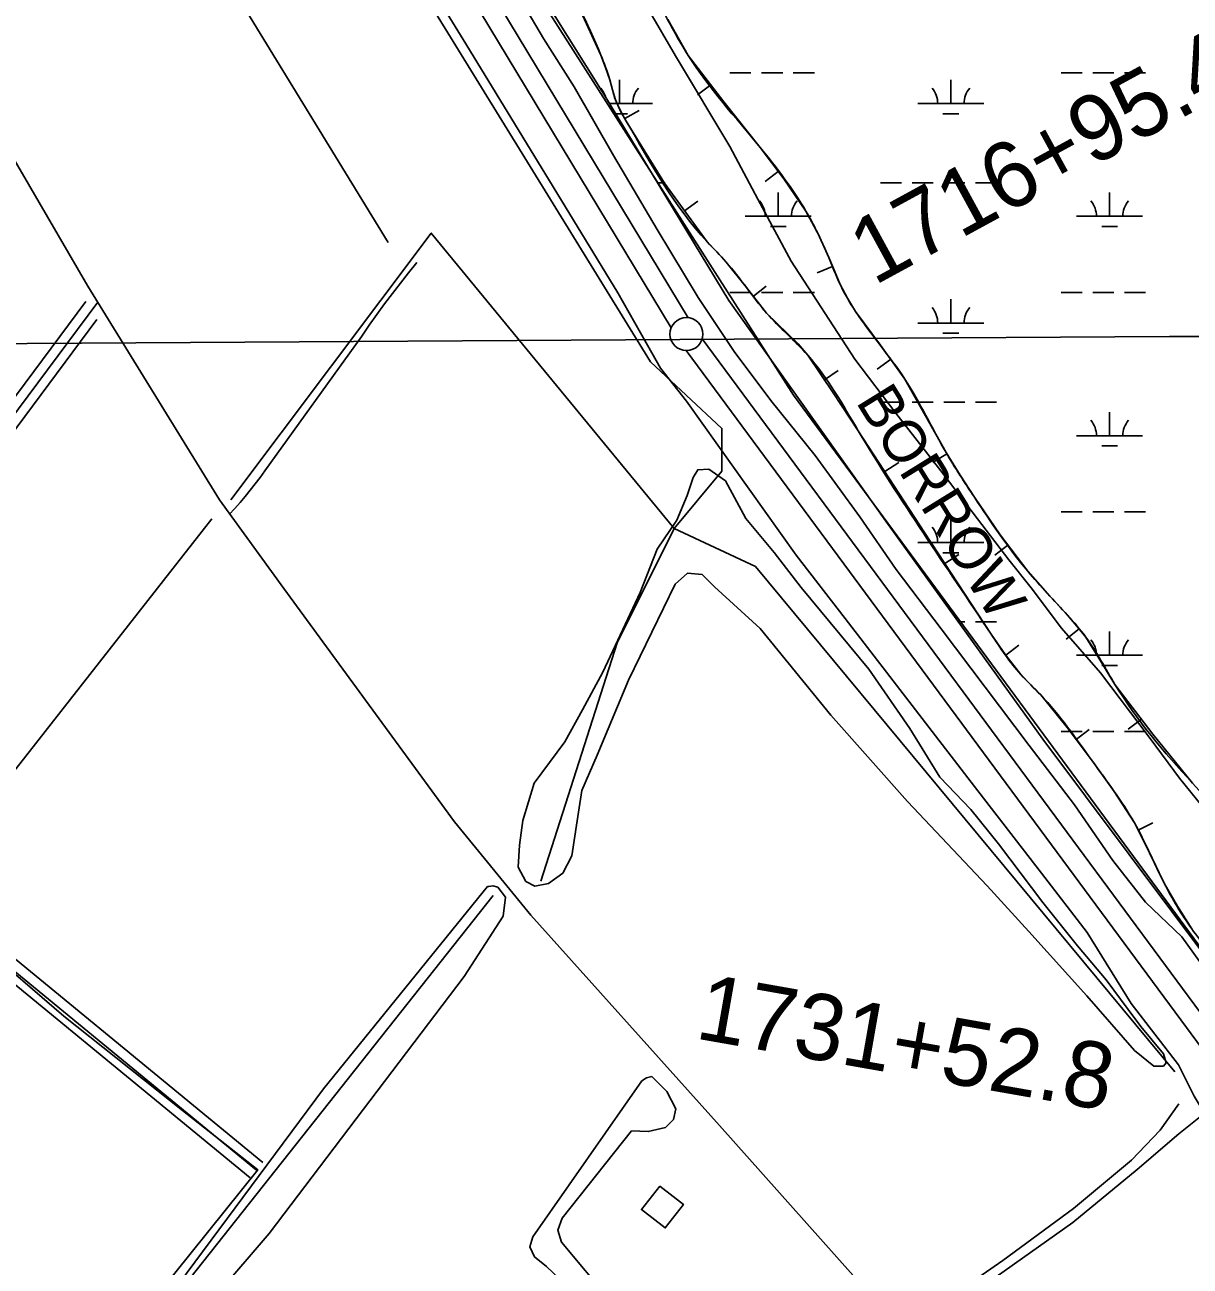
# Model space of a CAD drawing. Extents: x 3477039 to 3515015, y 546746 to 572297.
# Drawn here: x 3498619 to 3500384, y 556871 to 558752 of the extents above; entities that cross this region are included whole.
import ezdxf

# ---------------------------------------------------------------- set-up
doc = ezdxf.new("R2010")
doc.units = 0
for name, color, linetype in [('V-BLDG-OTLN', 7, 'Continuous'), ('V-BORW-IDEN', 7, 'Continuous'), ('V-BORW-LINE', 7, 'Continuous'), ('V-DTCH-CNTR', 7, 'Continuous'), ('V-GRID-MAJR', 7, 'Continuous'), ('V-LEVE-TOET', 7, 'Continuous'), ('V-RIVR-RANG-IDEN', 7, 'Continuous'), ('V-ROAD-CNTR', 7, 'Continuous'), ('V-SITE-VEGE', 7, 'Continuous'), ('V-SURV-IDEN', 7, 'Continuous'), ('V-SURV-LINE', 7, 'Continuous'), ('V-TOPO-SHOR', 7, 'Continuous'), ('V-WETL-SWMP', 7, 'Continuous')]:
    doc.layers.add(name, color=color, linetype=linetype)

msp = doc.modelspace()

# ---------------------------------------------------------------- linework, layer by layer
at = {"layer": 'V-BLDG-OTLN'}
msp.add_lwpolyline([(3499580.6240000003, 556991.837), (3499616.386, 556964.189), (3499588.832, 556928.55), (3499552.8510000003, 556956.368)], close=True, dxfattribs=at)
at = {"layer": 'V-BORW-LINE'}
for p, q in [((3499657.7430000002, 558661.197), (3499637.907, 558645.981)), ((3499527.5810000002, 558609.924), (3499549.332, 558622.248)), ((3499760.072, 558529.742), (3499740.1010000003, 558514.704)), ((3499618.1380000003, 558470.2170000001), (3499638.355, 558484.9230000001)), ((3499842.306, 558385.5480000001), (3499819.252, 558375.878)), ((3499722.356, 558340.506), (3499741.988, 558355.985)), ((3499930.349, 558244.8910000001), (3499910.052, 558230.295)), ((3499829.901, 558214.0480000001), (3499850.596, 558228.075)), ((3499921.569, 558074.938), (3499942.506, 558088.6)), ((3500015.417, 558101.858), (3499994.184, 558088.662)), ((3500107.901, 557963.363), (3500088.007, 557948.224)), ((3500012.647, 557935.437), (3500033.574, 557949.1140000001)), ((3500215.8200000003, 557836.598), (3500196.4, 557820.855)), ((3500104.793, 557796.659), (3500124.586, 557811.932)), ((3500310.2800000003, 557699.649), (3500290.382, 557684.514)), ((3500211.241, 557668.765), (3500231.204, 557683.8150000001)), ((3500305.2060000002, 557531.417), (3500327.524, 557542.682))]:
    msp.add_line(p, q, dxfattribs=at)
for points in [[(3499458.2970000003, 558777.533), (3499491.382, 558706.1190000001), (3499498.389, 558687.505), (3499504.723, 558668.683), (3499508.963, 558653.505), (3499513.415, 558638.367), (3499520.789, 558621.911), (3499529.719, 558606.151), (3499587.667, 558512.107), (3499652.452, 558423.045), (3499666.849, 558407.702), (3499681.339, 558392.524), (3499711.878, 558353.797), (3499742.413, 558315.067), (3499774.372, 558283.845), (3499790.488, 558268.366), (3499804.67, 558251.275), (3499843.3340000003, 558194.229), (3499881.262, 558136.708), (3499981.792, 557982.648), (3500082.44, 557828.6460000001), (3500104.262, 557797.348), (3500127.585, 557767.123), (3500142.569, 557751.699), (3500157.696, 557736.405), (3500197.598, 557686.861), (3500235.938, 557636.007), (3500268.881, 557590.039), (3500299.5640000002, 557542.594), (3500322.602, 557496.953), (3500344.882, 557450.9180000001), (3500364.917, 557416.04), (3500386.419, 557381.961)], [(3500387.511, 557602.851), (3500327.719, 557676.723), (3500270.19, 557752.354), (3500248.3370000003, 557788.248), (3500226.123, 557823.89), (3500212.482, 557840.716), (3500198.349, 557857.13), (3500167.909, 557890.305), (3500137.924, 557923.91), (3500096.139, 557978.8200000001), (3500057.296, 558035.8910000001), (3500035.498, 558069.546), (3500014.348, 558103.579), (3499983.198, 558159.215), (3499951.992, 558214.795), (3499914.855, 558266.437), (3499877.058, 558317.751), (3499864.784, 558337.729), (3499853.864, 558358.461), (3499845.097, 558378.895), (3499836.4990000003, 558399.392), (3499820.364, 558435.037), (3499801.969, 558469.589), (3499768.375, 558518.716), (3499732.628, 558566.189), (3499677.534, 558635.397), (3499623.718, 558705.554), (3499592.6410000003, 558760.245)]]:
    msp.add_lwpolyline(points, dxfattribs=at)
msp.add_spline([(3499164.636, 559348.708), (3499177.721, 559343.612), (3499253.096, 559286.642), (3499284.17, 559256.204), (3499340.257, 559162.748), (3499365.557, 559130.63), (3499418.847, 559027.582), (3499490.5870000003, 558925.478), (3499562.622, 558815.602), (3499623.718, 558705.554), (3499732.628, 558566.189), (3499801.969, 558469.589), (3499836.4990000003, 558399.392), (3499853.864, 558358.461), (3499877.058, 558317.751), (3499951.992, 558214.795), (3500014.348, 558103.579), (3500057.296, 558035.8910000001), (3500137.924, 557923.91), (3500198.349, 557857.13), (3500226.123, 557823.89), (3500270.19, 557752.354), (3500387.511, 557602.851), (3500466.896, 557510.7660000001), (3500547.145, 557408.742), (3500573.4990000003, 557393.691), (3500605.737, 557377.404), (3500638.102, 557351.392), (3500672.713, 557336.655), (3500742.7430000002, 557273.158), (3500763.043, 557238.176), (3500819.598, 557164.439), (3500870.342, 557089.9940000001), (3500893.862, 557047.107), (3500988.921, 556913.784), (3501016.432, 556874.697), (3501074.29, 556792.253), (3501160.722, 556687.546), (3501225.313, 556619.951), (3501306.694, 556520.159), (3501379.355, 556451.412), (3501437.0530000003, 556385.988), (3501509.585, 556320.6410000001), (3501536.3140000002, 556289.308), (3501569.92, 556262.6140000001), (3501741.252, 556093.5160000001), (3501841.998, 556015.377), (3501948.813, 555911.93), (3501982.34, 555874.532), (3502018.6890000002, 555839.672), (3502083.566, 555764.549), (3502182.906, 555678.573), (3502178.6180000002, 555657.007), (3502148.735, 555656.1140000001), (3502083.893, 555685.513), (3502046.548, 555708.1730000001), (3501971.035, 555768.786), (3501900.772, 555812.8150000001), (3501802.563, 555901.022), (3501714.126, 555994.465), (3501650.335, 556053.821), (3501543.406, 556192.287), (3501512.557, 556223.221), (3501487.088, 556253.386), (3501448.498, 556289.6190000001), (3501413.674, 556309.943), (3501238.626, 556442.416), (3500990.006, 556674.005), (3500906.664, 556774.209), (3500828.917, 556893.5970000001), (3500807.946, 556933.419), (3500757.457, 556994.7390000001), (3500739.52, 557031.514), (3500665.696, 557130.863), (3500609.164, 557191.224), (3500584.592, 557223.3690000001), (3500543.897, 557251.009), (3500471.605, 557290.827), (3500410.2060000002, 557351.246), (3500386.419, 557381.961), (3500344.882, 557450.9180000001), (3500299.5640000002, 557542.594), (3500235.938, 557636.007), (3500157.696, 557736.405), (3500127.585, 557767.123), (3500082.44, 557828.6460000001), (3499881.262, 558136.708), (3499804.67, 558251.275), (3499742.413, 558315.067), (3499681.339, 558392.524), (3499652.452, 558423.045), (3499529.719, 558606.151), (3499513.415, 558638.367), (3499504.723, 558668.683), (3499491.382, 558706.1190000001), (3499421.333, 558846.96), (3499338.239, 558979.036)], degree=3, dxfattribs=at)
at = {"layer": 'V-DTCH-CNTR'}
for points in [[(3498928.307, 558009.728), (3498936.583, 558018.682), (3498944.673, 558027.804), (3498952.566, 558037.095), (3498960.264, 558046.549), (3498967.762, 558056.162), (3498975.059, 558065.929), (3498982.147, 558075.85), (3499129.2290000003, 558280.234), (3499140.515, 558296.598), (3499151.998, 558312.826), (3499163.676, 558328.915), (3499175.544, 558344.863), (3499187.605, 558360.665), (3499199.8540000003, 558376.324), (3499212.289, 558391.834)], [(3498439.6750000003, 557452.318), (3498549.665, 557359.867), (3498677.759, 557249.289), (3498857.4590000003, 557106.529), (3498971.526, 557016.792), (3498821.062, 556829.398), (3498667.4250000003, 556637.025), (3498515.146, 556445.103), (3498370.977, 556264.162), (3498361.507, 556252.278), (3498256.361, 556116.028), (3498124.021, 555947.644), (3497975.3710000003, 555763.4180000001), (3497832.154, 555582.361), (3497821.136, 555568.25)], [(3499965.92, 556749.2), (3500029.81, 556806.675), (3500090.0700000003, 556854.191), (3500206.509, 556936.5430000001), (3500303.927, 557017.095), (3500366.909, 557070.949), (3500404.969, 557101.268), (3500405.802, 557101.981), (3500445.748, 557136.115)]]:
    msp.add_lwpolyline(points, dxfattribs=at)
at = {"layer": 'V-GRID-MAJR'}
msp.add_spline([(3481235.517, 558168.281), (3486509.202, 558197.813), (3491782.883, 558228.111), (3497056.56, 558259.177), (3502330.233, 558291.01), (3507603.9, 558323.61), (3512877.563, 558356.976), (3512877.5640000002, 558356.976)], degree=3, dxfattribs=at)
at = {"layer": 'V-LEVE-TOET'}
for points in [[(3498597.078, 559849.612), (3498655.131, 559754.784), (3498733.125, 559629.2170000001), (3498842.2630000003, 559444.85), (3498945.8340000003, 559280.639), (3499037.634, 559122.6190000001), (3499175.0100000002, 558905.279), (3499286.785, 558723.083), (3499418.916, 558506.212), (3499517.261, 558345.969), (3499568.774, 558254.677), (3499581.761, 558231.4180000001), (3499620.835, 558181.756), (3499787.421, 557948.057), (3499861.653, 557852.257), (3499968.003, 557713.837), (3500062.6350000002, 557591.234), (3500159.002, 557465.996), (3500228.021, 557376.351)], [(3499344.75, 558832.743), (3499404.517, 558731.353), (3499450.705, 558658.004), (3499510.46, 558554.162), (3499576.542, 558441.946), (3499638.752, 558338.582), (3499693.233, 558256.844), (3499748.738, 558182.458), (3499815.966, 558099.178), (3499883.628, 558006.085), (3499938.61, 557926.307), (3500006.784, 557836.643), (3500073.49, 557747.971), (3500140.199, 557659.7880000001), (3500208.858, 557569.631), (3500266.761, 557485.424), (3500316.4420000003, 557422.353), (3500371.4590000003, 557369.814)], [(3501765.242, 555567.343), (3501648.467, 555677.009), (3501522.64, 555794.38), (3501373.7260000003, 555928.974), (3501232.508, 556060.394), (3501114.83, 556176.854), (3501028.38, 556254.803), (3500929.7090000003, 556348.607), (3500819.724, 556451.929), (3500765.429, 556532.573), (3500698.468, 556639.041), (3500605.259, 556779.941), (3500506.177, 556937.149), (3500418.858, 557080.311), (3500408.452, 557097.074), (3500405.802, 557101.981), (3500399.015, 557112.854), (3500389.967, 557128.257), (3500366.448, 557175.823), (3500294.498, 557268.706), (3500228.021, 557376.351)], [(3500371.4590000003, 557369.814), (3500437.524, 557277.84)]]:
    msp.add_lwpolyline(points, dxfattribs=at)
at = {"layer": 'V-ROAD-CNTR'}
for points in [[(3496884.9791919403, 561531.6549103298), (3496981.761998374, 561359.3132550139), (3497177.7296064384, 561015.543942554), (3497344.6122726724, 560720.2865330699), (3497526.0809097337, 560393.234187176), (3497906.739148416, 559720.832531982), (3498102.6447566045, 559404.3021650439), (3498398.9351640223, 558897.4921786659), (3498714.302533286, 558355.897261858), (3498913.399135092, 558032.1899092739), (3499011.1859395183, 557897.511178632), (3499269.5474227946, 557543.9508857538), (3499385.340191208, 557402.6591683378), (3499670.8446201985, 557083.6958062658), (3499981.2859993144, 556735.7635021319), (3500083.10779567, 556622.88472789), (3500127.46270696, 556569.357834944), (3500201.255559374, 556502.8429679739), (3500336.9632879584, 556381.5222106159), (3500543.129875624, 556217.396538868), (3500745.793470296, 556030.2749131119)], [(3497526.0809097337, 560393.234187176), (3497906.739148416, 559720.832531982), (3498102.6447566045, 559404.3021650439), (3498398.9351640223, 558897.4921786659), (3498714.302533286, 558355.897261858), (3498913.399135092, 558032.1899092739), (3499011.1859395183, 557897.511178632), (3499269.5474227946, 557543.9508857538), (3499385.340191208, 557402.6591683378), (3499670.8446201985, 557083.6958062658), (3499981.2859993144, 556735.7635021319), (3500083.10779567, 556622.88472789), (3500127.46270696, 556569.357834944), (3500201.255559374, 556502.8429679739), (3500336.9632879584, 556381.5222106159), (3500543.129875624, 556217.396538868)], [(3498969.527022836, 557015.9419417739), (3498466.633028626, 557429.5291145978), (3498170.8066202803, 557668.079637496), (3497613.993733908, 558118.0477375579), (3497400.3461612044, 558286.997399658), (3497280.5954007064, 558376.488220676)], [(3496940.00908188, 555909.9841536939), (3497199.021563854, 556256.2054612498), (3497643.8966741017, 556870.226233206), (3498121.9867179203, 557519.073935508), (3498290.575380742, 557742.1934892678), (3498729.0765037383, 558331.8763098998)], [(3498207.795546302, 557657.5196586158), (3498278.573404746, 557751.190471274), (3498710.9765399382, 558332.673308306)], [(3498231.160499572, 557638.6786962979), (3498302.577356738, 557733.196507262), (3498727.899506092, 558305.1563633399)], [(3498979.0550037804, 557027.5269186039), (3498476.1050096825, 557441.160091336), (3498231.16149957, 557638.679696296)], [(3498959.999041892, 557004.3569649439), (3498457.1610475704, 557417.8981378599), (3498213.06653576, 557614.7317441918)]]:
    msp.add_lwpolyline(points, dxfattribs=at)
at = {"layer": 'V-SITE-VEGE'}
for p, q in [((3499071.373, 557139.2010000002), (3499319.752, 557446.12)), ((3499319.752, 557446.12), (3499321.56, 557446.12)), ((3499321.56, 557446.12), (3499327.9050000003, 557447.022)), ((3499327.9050000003, 557447.022), (3499335.149, 557445.205)), ((3499335.149, 557445.205), (3499346.915, 557429.8000000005)), ((3499346.915, 557429.8000000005), (3499343.2729999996, 557400.8169999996)), ((3499343.2729999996, 557400.8169999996), (3499284.342, 557309.365)), ((3499284.342, 557309.365), (3498988.809, 556920.0470000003)), ((3498839.295, 556826.8380000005), (3499071.373, 557139.2010000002)), ((3498988.809, 556920.0470000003), (3498676.991, 556557.9110000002))]:
    msp.add_line(p, q, dxfattribs=at)
for points in [[(3499729.34, 558487.959), (3499686.68, 558567.556), (3499606.12, 558702.233), (3499539.164, 558817.236), (3499452.788, 558962.7220000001), (3499401.2970000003, 559040.409), (3499318.619, 559146.685), (3499249.639, 559249.944), (3499184.484, 559336.527), (3499138.846, 559409.282), (3499109.598, 559434.921), (3499080.234, 559439.984), (3499046.958, 559446.05), (3499011.833, 559471.719), (3498975.8310000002, 559516.009), (3498907.9420000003, 559638.857), (3498844.901, 559752.861), (3498779.856, 559859.035)], [(3500410.896, 557557.304), (3500368.086, 557610.452), (3500323.358, 557670.4670000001), (3500248.477, 557769.84), (3500189.095, 557837.774), (3500143.392, 557898.774), (3500109.34, 557941.093), (3500006.2460000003, 558075.897), (3499938.1580000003, 558163.473), (3499875.915, 558245.142), (3499779.753, 558393.622), (3499729.34, 558487.959)]]:
    msp.add_lwpolyline(points, dxfattribs=at)
for points in [[(3500309.62, 557233.769), (3500343.6950000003, 557192.406), (3500347.537, 557178.662), (3500343.59, 557173.784), (3500328.8880000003, 557173.865), (3500299.613, 557197.557), (3500227.542, 557280.3), (3500139.869, 557377.834), (3500076.541, 557446.813), (3499955.711, 557574.921), (3499839.801, 557705.942), (3499732.711, 557836.916), (3499663.47, 557900.039), (3499644.95, 557918.768), (3499622.418, 557920.855), (3499603.699, 557904.297), (3499533.2830000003, 557758.637), (3499485.595, 557645.198), (3499462.745, 557591.416), (3499455.626, 557545.385), (3499447.488, 557492.497), (3499433.615, 557466.109), (3499411.961, 557450.546), (3499391.356, 557446.741), (3499377.671, 557453.68), (3499366.031, 557475.311), (3499368.179, 557508.625), (3499373.289, 557545.848), (3499390.273, 557602.604), (3499436.6950000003, 557665.078), (3499463.436, 557713.939), (3499494.1410000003, 557770.622), (3499550.697, 557891.851), (3499576.551, 557957.383), (3499606.2060000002, 558001.327), (3499622.098, 558038.486), (3499631.075, 558065.882), (3499638.001, 558077.607), (3499654.67, 558078.4940000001), (3499680.057, 558060.707), (3499711.102, 558003.676), (3499753.946, 557952.464), (3499794.816, 557899.302), (3499897.044, 557775.218), (3499959.273, 557685.667), (3500004.933, 557611.892), (3500051.705, 557562.617), (3500093.562, 557510.43), (3500160.702, 557421.831), (3500213.262, 557355.857), (3500257.085, 557304.6410000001), (3500290.1580000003, 557259.363)], [(3499553.271, 557151.589), (3499560.521, 557156.115), (3499568.6720000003, 557157.922), (3499591.304, 557135.263), (3499604.877, 557108.987), (3499601.2430000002, 557092.683), (3499589.4590000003, 557080.915), (3499563.187, 557074.589), (3499537.825, 557075.51), (3499432.67, 556943.326), (3499426.3200000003, 556925.216), (3499431.745, 556907.095), (3499505.966, 556818.279), (3499691.56, 556657.839), (3499708.753, 556630.654), (3499698.7770000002, 556610.733), (3499684.284, 556608.024), (3499409.075, 556869.971), (3499390.967, 556884.475), (3499383.731, 556899.878), (3499388.272, 556915.275)]]:
    msp.add_lwpolyline(points, close=True, dxfattribs=at)
at = {"layer": 'V-SURV-LINE'}
for points in [[(3498493.235185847, 560178.5515901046), (3499623.4858800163, 558308.1447807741)], [(3499597.816963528, 558292.6171627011), (3498467.56559976, 560163.0250801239)], [(3500463.087263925, 557118.3493150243), (3499620.799469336, 558258.2904551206)], [(3499644.917986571, 558276.1313459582), (3500487.2054877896, 557136.190602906)]]:
    msp.add_lwpolyline(points, dxfattribs=at)
msp.add_circle((3499620.98442, 558283.2823800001), 25, dxfattribs=at)
at = {"layer": 'V-TOPO-SHOR'}
for p, q in [((3498465.947, 557447.3960000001), (3498902.053155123, 558003.052608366)), ((3497798.8435351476, 555500.3713212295), (3499328.172312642, 557432.4862788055))]:
    msp.add_line(p, q, dxfattribs=at)
for points in [[(3499400.3958986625, 557454.1533546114), (3499515.953636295, 557815.2712847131), (3499602.62193952, 557988.6078911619), (3499674.84552554, 558075.2761943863), (3499674.84552554, 558140.2774218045), (3499566.5101465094, 558241.3904422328), (3499046.5003271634, 559086.4063986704), (3498634.8258868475, 559786.9751830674)], [(3498404.642, 559634.492), (3498461.489280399, 559577.5267836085), (3499169.280423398, 558421.9494072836)], [(3500469.304971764, 557259.1496723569), (3499783.1809045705, 558190.8339320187), (3499299.2828782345, 558949.181585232)], [(3499602.62193952, 557988.6078911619), (3499234.281650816, 558436.3941244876), (3498930.942589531, 558031.9420427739)], [(3499602.62193952, 557988.6078911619), (3499725.402035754, 557930.8290223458), (3500360.969592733, 557165.2590105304)], [(3500367.079, 557116.573), (3500338.523, 557076.735), (3500295.472, 557031.474), (3500207.1180000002, 556958.164), (3500100.1890000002, 556878.976), (3499988.2830000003, 556801.148)]]:
    msp.add_lwpolyline(points, dxfattribs=at)
at = {"layer": 'V-WETL-SWMP'}
for p, q in [((3499686.7586767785, 558679.0700334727), (3499718.758676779, 558679.0700334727)), ((3499734.7586767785, 558679.0700334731), (3499766.7586767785, 558679.0700334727)), ((3499782.7586767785, 558679.0700334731), (3499814.7586767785, 558679.0700334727)), ((3500188.6666767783, 558679.0700334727), (3500220.666676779, 558679.0700334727)), ((3500236.6666767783, 558679.0700334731), (3500268.6666767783, 558679.0700334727)), ((3500284.6666767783, 558679.0700334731), (3500316.6666767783, 558679.0700334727)), ((3499519.6946767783, 558632.6400334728), (3499519.6946767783, 558668.640033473)), ((3500021.6026767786, 558632.6400334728), (3500021.6026767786, 558668.640033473)), ((3499504.6449883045, 558632.6400334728), (3499569.6946767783, 558632.6400334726)), ((3499513.990547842, 558617.2090334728), (3499531.694676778, 558617.209033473)), ((3499971.602676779, 558632.6400334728), (3500071.6026767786, 558632.6400334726)), ((3500009.6026767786, 558617.2090334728), (3500033.602676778, 558617.209033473)), ((3499577.364233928, 558512.5690334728), (3499588.8506767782, 558512.5690334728)), ((3499914.7586767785, 558512.5690334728), (3499946.7586767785, 558512.5690334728)), ((3499962.7586767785, 558512.5690334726), (3499994.7586767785, 558512.5690334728)), ((3500010.7586767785, 558512.5690334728), (3500042.7586767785, 558512.5690334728)), ((3500058.7586767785, 558512.5690334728), (3500090.7586767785, 558512.5690334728)), ((3499760.1666767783, 558461.8270334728), (3499760.1666767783, 558497.8270334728)), ((3500262.074676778, 558461.8270334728), (3500262.074676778, 558497.8270334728)), ((3499710.1666767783, 558461.8270334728), (3499810.166676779, 558461.8270334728)), ((3499748.1666767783, 558446.3960334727), (3499772.166676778, 558446.3960334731)), ((3500212.074676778, 558461.8270334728), (3500312.074676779, 558461.8270334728)), ((3500250.074676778, 558446.3960334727), (3500274.0746767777, 558446.3960334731)), ((3499686.7586767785, 558346.3950334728), (3499718.758676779, 558346.3950334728)), ((3499734.7586767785, 558346.395033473), (3499766.7586767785, 558346.3950334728)), ((3499782.7586767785, 558346.395033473), (3499814.7586767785, 558346.3950334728)), ((3500021.6026767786, 558299.9650334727), (3500021.6026767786, 558335.965033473)), ((3500188.6666767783, 558346.3950334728), (3500220.666676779, 558346.3950334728)), ((3500236.6666767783, 558346.395033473), (3500268.6666767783, 558346.3950334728)), ((3500284.6666767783, 558346.395033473), (3500316.6666767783, 558346.3950334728)), ((3499971.602676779, 558299.9650334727), (3500071.6026767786, 558299.9650334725)), ((3500009.6026767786, 558284.5340334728), (3500033.602676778, 558284.534033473)), ((3499914.7586767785, 558179.8940334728), (3499946.7586767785, 558179.8940334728)), ((3499962.7586767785, 558179.8940334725), (3499994.7586767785, 558179.8940334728)), ((3500010.7586767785, 558179.8940334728), (3500042.7586767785, 558179.8940334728)), ((3500058.7586767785, 558179.8940334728), (3500090.7586767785, 558179.8940334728)), ((3500262.074676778, 558129.1520334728), (3500262.074676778, 558165.1520334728)), ((3500212.074676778, 558129.1520334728), (3500312.074676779, 558129.1520334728)), ((3500250.074676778, 558113.7210334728), (3500274.0746767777, 558113.721033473)), ((3500188.6666767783, 558013.7200334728), (3500220.666676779, 558013.7200334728)), ((3500236.6666767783, 558013.720033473), (3500268.6666767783, 558013.7200334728)), ((3500284.6666767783, 558013.720033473), (3500316.6666767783, 558013.7200334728)), ((3500021.6026767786, 557967.2900334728), (3500021.6026767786, 558003.290033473)), ((3499971.602676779, 557967.2900334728), (3500071.6026767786, 557967.2900334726)), ((3500009.6026767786, 557951.8590334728), (3500033.602676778, 557951.8590334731)), ((3500032.858471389, 557847.2190334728), (3500042.7586767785, 557847.2190334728)), ((3500058.7586767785, 557847.2190334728), (3500090.7586767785, 557847.2190334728)), ((3500262.074676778, 557796.4770334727), (3500262.074676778, 557832.4770334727)), ((3500212.074676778, 557796.4770334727), (3500312.074676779, 557796.4770334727)), ((3500250.074676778, 557781.0460334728), (3500274.0746767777, 557781.046033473)), ((3500188.6666767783, 557681.0450334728), (3500220.666676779, 557681.0450334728)), ((3500236.6666767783, 557681.045033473), (3500268.6666767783, 557681.0450334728)), ((3500284.6666767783, 557681.045033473), (3500316.6666767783, 557681.0450334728))]:
    msp.add_line(p, q, dxfattribs=at)
msp.add_lwpolyline([(3500486.899, 557233.246), (3500160.983, 557669.268), (3499923.153, 557999.588), (3499685.323, 558334.312), (3499495.9390000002, 558647.015), (3499332.982, 558906.866), (3499117.173, 559259.207), (3499046.704, 559378.122), (3499095.151, 559378.122), (3499130.3850000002, 559360.505), (3499170.024, 559404.5480000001), (3499134.79, 559466.208), (3499095.151, 559536.676), (3498980.64, 559695.229), (3498932.194, 559752.485), (3498861.725, 559814.145), (3498782.449, 559897.826)], dxfattribs=at)
for centre, radius, start, end in [((3499464.4517406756, 558633.1148366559), 35.24628790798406, 16.76617669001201, 40.771838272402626), ((3499574.937612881, 558633.1148366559), 35.24628790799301, 139.2281769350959, 180.77183526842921), ((3499966.3597406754, 558633.1148366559), 35.24628790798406, 359.2281799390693, 40.771838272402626), ((3500076.845612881, 558633.1148366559), 35.24628790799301, 139.2281769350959, 180.77183526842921), ((3499704.923740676, 558462.3018366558), 35.24628790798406, 359.2281799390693, 40.771838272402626), ((3499815.4096128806, 558462.3018366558), 35.24628790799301, 139.2281769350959, 180.77183526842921), ((3500206.831740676, 558462.3018366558), 35.24628790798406, 359.2281799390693, 40.771838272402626), ((3500317.317612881, 558462.3018366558), 35.24628790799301, 139.2281769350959, 180.77183526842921), ((3499966.3597406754, 558300.4398366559), 35.24628790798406, 359.2281799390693, 40.771838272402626), ((3500076.845612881, 558300.4398366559), 35.24628790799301, 139.2281769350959, 180.77183526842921), ((3500206.831740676, 558129.6268366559), 35.24628790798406, 359.2281799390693, 40.771838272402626), ((3500317.317612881, 558129.6268366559), 35.24628790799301, 139.2281769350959, 180.77183526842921), ((3499966.3597406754, 557967.7648366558), 35.24628790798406, 359.2281799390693, 40.771838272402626), ((3500076.845612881, 557967.7648366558), 35.24628790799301, 139.2281769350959, 180.77183526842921), ((3500206.831740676, 557796.9518366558), 35.24628790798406, 359.2281799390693, 40.771838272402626), ((3500317.317612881, 557796.9518366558), 35.24628790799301, 139.2281769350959, 180.77183526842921)]:
    msp.add_arc(centre, radius, start, end, dxfattribs=at)

# ---------------------------------------------------------------- texts
at = {"layer": 'V-BORW-IDEN'}
msp.add_text('BORROW', height=63.999873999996, rotation=301.75942965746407, dxfattribs=at).set_placement((3499876.684208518, 558180.7456121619))
at = {"layer": 'V-RIVR-RANG-IDEN'}
msp.add_text('R-143.0', height=82.999998, rotation=42.7278963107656, dxfattribs=at).set_placement((3500220.7448866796, 556581.1207608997))
at = {"layer": 'V-SURV-IDEN'}
for s, height, rotation, p in [('1716+95.4', 100, 28.609711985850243, (3499905.2050821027, 558356.059774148)), ('1731+52.8', 100.00000000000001, 350.00306353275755, (3499632.2816413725, 557216.0776591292))]:
    msp.add_text(s, height=height, rotation=rotation, dxfattribs=at).set_placement(p)

doc.saveas('drawing.dxf')
